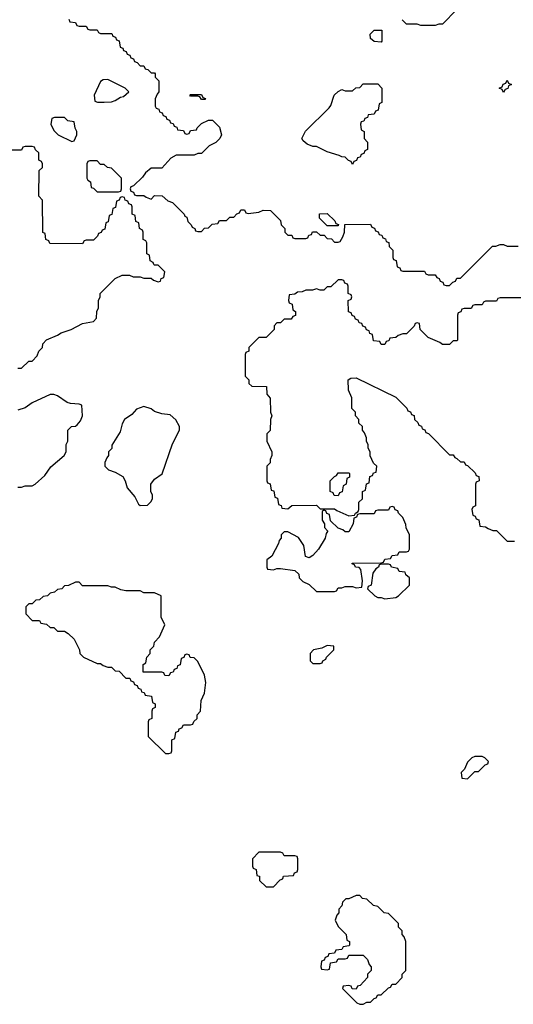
# Model space of a CAD drawing. Header units: inches. Extents: x 2701323 to 2964515, y 494916 to 722124.
# Tile 645 of 656: x 2894840 to 2897584, y 689302 to 694770. Entities that reach past the tile are written whole.
import ezdxf

# ---------------------------------------------------------------- set-up
doc = ezdxf.new("R2010")
doc.units = ezdxf.units.IN
doc.header["$MEASUREMENT"] = 0
doc.layers.add('C8698', color=7, linetype='Continuous')
doc.layers.add('C8699', color=7, linetype='Continuous')

msp = doc.modelspace()

# ---------------------------------------------------------------- linework, layer by layer
at = {"layer": 'C8698', "color": 2, "elevation": 2}
msp.add_lwpolyline([(2896173.4, 690000), (2896174, 689990), (2896210, 689954), (2896250, 689954), (2896287.3, 689992.7), (2896302, 689998), (2896302.7, 690000)], dxfattribs=at)
msp.add_lwpolyline([(2896730, 689906), (2896710, 689906), (2896670, 689888), (2896652.7, 689887.3), (2896634, 689870), (2896631.6, 689848.4), (2896614, 689830), (2896614, 689810), (2896603.6, 689796.4), (2896594, 689770), (2896610, 689734), (2896654, 689690), (2896658, 689658), (2896674, 689650), (2896674, 689630), (2896670, 689626), (2896638, 689622), (2896630, 689606), (2896598, 689602), (2896590, 689586), (2896558, 689582), (2896552.7, 689567.3), (2896538, 689562), (2896532.7, 689547.3), (2896518, 689542), (2896514, 689510), (2896518, 689498), (2896550, 689494), (2896562, 689498), (2896567.3, 689532.7), (2896602, 689538), (2896610, 689554), (2896650, 689554), (2896662, 689558), (2896670, 689574), (2896750, 689574), (2896774, 689550), (2896783.6, 689523.6), (2896794, 689510), (2896794, 689490), (2896774, 689470), (2896774, 689450), (2896732.7, 689407.3), (2896718, 689402), (2896710, 689386), (2896687.3, 689387.3), (2896682, 689402), (2896670, 689406), (2896638, 689402), (2896634, 689390), (2896714, 689310), (2896730, 689302), (2896750, 689302), (2896770, 689314), (2896790, 689314), (2896810, 689334), (2896822, 689338), (2896830, 689354), (2896850, 689354), (2896890, 689394), (2896902, 689398), (2896910, 689414), (2896930, 689414), (2896966, 689450), (2896966, 689470), (2896986, 689490), (2896986, 689650), (2896976.4, 689676.4), (2896966, 689690), (2896966, 689710), (2896946, 689730), (2896946, 689750), (2896890, 689806), (2896866, 689810), (2896830, 689846), (2896806, 689850), (2896770, 689886), (2896746, 689890)], close=True, dxfattribs=at)
at = {"layer": 'C8699', "color": 2, "elevation": 2}
for points in [[(2897270, 694826), (2897190, 694746), (2897170, 694746), (2897150, 694738), (2897070, 694738), (2897050, 694746), (2896990, 694746), (2896966, 694770)], [(2895112.7, 694772.7), (2895118, 694758), (2895150, 694754), (2895158, 694738), (2895170, 694734), (2895210, 694734), (2895218, 694718), (2895230, 694714), (2895270, 694714), (2895278, 694698), (2895290, 694694), (2895352.7, 694692.7), (2895358, 694678), (2895372.7, 694672.7), (2895378, 694658), (2895392.7, 694652.7), (2895398, 694618), (2895412.7, 694612.7), (2895418, 694598), (2895432.7, 694592.7), (2895438, 694578), (2895452.7, 694572.7), (2895458, 694558), (2895472.7, 694552.7), (2895478, 694538), (2895492.7, 694532.7), (2895510, 694514), (2895530, 694514), (2895538, 694498), (2895552.7, 694492.7), (2895570, 694474), (2895590, 694474), (2895594, 694470), (2895594, 694450), (2895614, 694430), (2895614, 694370), (2895603.6, 694356.4), (2895594, 694330), (2895594, 694290), (2895598, 694278), (2895612.7, 694272.7), (2895618, 694258), (2895632.7, 694252.7), (2895638, 694238), (2895652.7, 694232.7), (2895658, 694218), (2895672.7, 694212.7), (2895678, 694198), (2895692.7, 694192.7), (2895698, 694178), (2895712.7, 694172.7), (2895718, 694158), (2895750, 694154), (2895758, 694138), (2895770, 694134), (2895782, 694138), (2895790, 694154), (2895822, 694158), (2895826, 694170), (2895850, 694194), (2895890, 694212), (2895911.6, 694211.6), (2895950, 694174), (2895962, 694130), (2895952, 694110), (2895930, 694088), (2895894, 694070), (2895850, 694026), (2895830, 694026), (2895810, 694018), (2895710, 694018), (2895679.6, 694000.4), (2895630, 693946), (2895570, 693946), (2895539.6, 693920.4), (2895523.6, 693896.4), (2895472.7, 693847.3), (2895458, 693842), (2895454, 693830), (2895458, 693818), (2895472.7, 693812.7), (2895478, 693798), (2895490, 693794), (2895530, 693794), (2895543.6, 693783.6), (2895570, 693774), (2895590, 693794), (2895631.6, 693791.6), (2895663.6, 693763.6), (2895690, 693754), (2895754, 693690), (2895758, 693678), (2895770, 693674), (2895774, 693650), (2895794, 693630), (2895798, 693618), (2895814, 693610), (2895818, 693598), (2895830, 693594), (2895850, 693594), (2895867.3, 693612.7), (2895890, 693614), (2895910, 693634), (2895942, 693638), (2895950, 693654), (2895990, 693654), (2896007.3, 693672.7), (2896030, 693674), (2896047.3, 693692.7), (2896062, 693698), (2896070, 693714), (2896090, 693714), (2896098, 693698), (2896110, 693694), (2896170, 693702), (2896192.7, 693712.7), (2896234, 693710), (2896290, 693654), (2896294, 693630), (2896314, 693610), (2896314, 693590), (2896330, 693574), (2896352.7, 693572.7), (2896358, 693558), (2896370, 693554), (2896430, 693554), (2896442, 693558), (2896447.3, 693572.7), (2896462, 693578), (2896468.4, 693591.6), (2896490, 693592), (2896510, 693574), (2896532.7, 693572.7), (2896550, 693554), (2896572.7, 693552.7), (2896590, 693534), (2896610, 693534), (2896622, 693538), (2896636.4, 693563.6), (2896646, 693590), (2896647.3, 693632.7), (2896790, 693634), (2896798, 693618), (2896812.7, 693612.7), (2896818, 693598), (2896832.7, 693592.7), (2896838, 693578), (2896852.7, 693572.7), (2896858, 693558), (2896872.7, 693552.7), (2896878, 693538), (2896892.7, 693532.7), (2896894, 693510), (2896914, 693490), (2896914, 693450), (2896918, 693438), (2896932.7, 693432.7), (2896938, 693398), (2896952.7, 693392.7), (2896958, 693378), (2896970, 693374), (2897090, 693374), (2897098, 693358), (2897110, 693354), (2897150, 693354), (2897158, 693338), (2897172.7, 693332.7), (2897178, 693318), (2897192.7, 693312.7), (2897198, 693298), (2897210, 693294), (2897230, 693294), (2897247.3, 693312.7), (2897262, 693318), (2897270, 693334), (2897290, 693334), (2897468.4, 693511.6), (2897487.3, 693512.7), (2897510, 693522), (2897530, 693522), (2897550, 693512), (2897610, 693512)], [(2894830, 692834), (2894850, 692834), (2894890, 692874), (2894910, 692874), (2894936.4, 692903.6), (2894946, 692930), (2894966, 692950), (2894968, 692970), (2894990, 692992), (2895050, 693018), (2895070, 693031.3), (2895126, 693050), (2895190, 693082), (2895250, 693094), (2895267.3, 693112.7), (2895268, 693150), (2895278, 693170), (2895278, 693210), (2895288, 693230), (2895288, 693250), (2895370, 693332), (2895410, 693352), (2895450, 693352), (2895470, 693342), (2895510, 693342), (2895530, 693334), (2895570, 693334), (2895583.6, 693323.6), (2895610, 693314), (2895622, 693318), (2895627.3, 693332.7), (2895642, 693338), (2895646, 693370), (2895610, 693406), (2895590, 693406), (2895586, 693410), (2895582, 693422), (2895566, 693430), (2895562, 693462), (2895546, 693470), (2895546, 693530), (2895542, 693542), (2895526, 693550), (2895526, 693590), (2895522, 693602), (2895506, 693610), (2895502, 693642), (2895486, 693650), (2895482, 693682), (2895466, 693690), (2895466, 693730), (2895462, 693742), (2895447.3, 693747.3), (2895442, 693762), (2895427.3, 693767.3), (2895422, 693782), (2895410, 693786), (2895398, 693782), (2895392.7, 693767.3), (2895378, 693762), (2895372.7, 693727.3), (2895358, 693722), (2895352.7, 693687.3), (2895338, 693682), (2895332.7, 693647.3), (2895318, 693642), (2895312.7, 693607.3), (2895298, 693602), (2895292.7, 693587.3), (2895278, 693582), (2895272.7, 693567.3), (2895250, 693546), (2895210, 693546), (2895198, 693542), (2895190, 693526), (2895007.3, 693527.3), (2895002, 693542), (2894986, 693550), (2894982, 693582), (2894968, 693588), (2894967.3, 693767.3), (2894946, 693790), (2894948, 693932), (2894966, 693950), (2894966, 693970), (2894962, 693982), (2894946, 693990), (2894946, 694030), (2894927.3, 694047.3), (2894922, 694062), (2894910, 694066), (2894870, 694066), (2894858, 694062), (2894850, 694046), (2894790, 694046)], [(2897630, 693226), (2897510, 693226), (2897498, 693222), (2897490, 693206), (2897430, 693206), (2897418, 693202), (2897410, 693186), (2897370, 693186), (2897358, 693182), (2897350, 693166), (2897310, 693166), (2897298, 693162), (2897292.7, 693147.3), (2897278, 693142), (2897274, 693130), (2897274, 692990), (2897270, 692986), (2897250, 692986), (2897230, 692966), (2897190, 692966), (2897176.4, 692976.4), (2897110, 693006), (2897066, 693050), (2897062, 693082), (2897050, 693086), (2897038, 693082), (2897032.7, 693067.3), (2896990, 693026), (2896970, 693026), (2896943.6, 693016.4), (2896930, 693006), (2896898, 693002), (2896892.7, 692987.3), (2896878, 692982), (2896870, 692966), (2896850, 692966), (2896842, 692982), (2896807.3, 692987.3), (2896802, 693022), (2896787.3, 693027.3), (2896782, 693042), (2896767.3, 693047.3), (2896762, 693062), (2896747.3, 693067.3), (2896742, 693082), (2896727.3, 693087.3), (2896722, 693102), (2896707.3, 693107.3), (2896702, 693122), (2896687.3, 693127.3), (2896682, 693142), (2896667.3, 693147.3), (2896666, 693210), (2896682, 693218), (2896686, 693230), (2896682, 693242), (2896666, 693250), (2896666, 693290), (2896662, 693302), (2896647.3, 693307.3), (2896642, 693322), (2896630, 693326), (2896610, 693326), (2896570, 693286), (2896550, 693286), (2896531.6, 693268.4), (2896510, 693268), (2896490, 693275.3), (2896468.4, 693268.4), (2896430, 693268), (2896410, 693258), (2896383.6, 693256.4), (2896370, 693246), (2896338, 693242), (2896334, 693210), (2896338, 693198), (2896354, 693190), (2896358, 693158), (2896374, 693150), (2896372.7, 693127.3), (2896358, 693122), (2896350, 693106), (2896310, 693106), (2896290, 693086), (2896270, 693086), (2896254, 693070), (2896254, 693050), (2896232.7, 693027.3), (2896210, 693006), (2896170, 693006), (2896114, 692950), (2896114, 692930), (2896098, 692922), (2896094, 692910), (2896094, 692790), (2896114, 692770), (2896114, 692750), (2896130, 692734), (2896212.7, 692732.7), (2896214, 692690), (2896232.7, 692667.3), (2896234, 692590), (2896242, 692570), (2896234, 692550), (2896231.6, 692488.4), (2896214, 692470), (2896214, 692430), (2896242, 692370), (2896242, 692350), (2896232.7, 692327.3), (2896231.6, 692308.4), (2896214, 692290), (2896214, 692210), (2896218, 692198), (2896232.7, 692192.7), (2896238, 692158), (2896252.7, 692152.7), (2896258, 692118), (2896272.7, 692112.7), (2896278, 692078), (2896292.7, 692072.7), (2896298, 692058), (2896330, 692054), (2896352.7, 692072.7), (2896490, 692074), (2896510, 692054), (2896590, 692054), (2896603.6, 692043.6), (2896670, 692014), (2896702, 692018), (2896706, 692030), (2896722, 692038), (2896726, 692050), (2896726, 692090), (2896746, 692110), (2896746, 692150), (2896762, 692158), (2896767.3, 692192.7), (2896782, 692198), (2896787.3, 692232.7), (2896802, 692238), (2896807.3, 692252.7), (2896822, 692258), (2896826, 692290), (2896807.3, 692307.3), (2896788.4, 692348.4), (2896788, 692370), (2896778, 692390), (2896778, 692410), (2896768.4, 692428.4), (2896767.3, 692447.3), (2896756.4, 692476.4), (2896746, 692490), (2896746, 692510), (2896726, 692530), (2896726, 692550), (2896706, 692570), (2896706, 692590), (2896686, 692610), (2896686, 692670), (2896667.3, 692712.7), (2896666, 692770), (2896680.4, 692779.6), (2896710, 692782), (2896930, 692674), (2896992.7, 692612.7), (2896998, 692598), (2897012.7, 692592.7), (2897018, 692578), (2897032.7, 692572.7), (2897034, 692550), (2897052.7, 692532.7), (2897058, 692518), (2897072.7, 692512.7), (2897078, 692498), (2897092.7, 692492.7), (2897098, 692478), (2897112.7, 692472.7), (2897230, 692354), (2897250, 692354), (2897258, 692338), (2897270, 692334), (2897290, 692314), (2897310, 692314), (2897318, 692298), (2897330, 692294), (2897372.7, 692252.7), (2897378, 692238), (2897392.7, 692232.7), (2897394, 692210), (2897378, 692202), (2897374, 692190), (2897374, 692070), (2897358, 692062), (2897354, 692050), (2897358, 692018), (2897372.7, 692012.7), (2897378, 691998), (2897392.7, 691992.7), (2897398, 691958), (2897430, 691954), (2897443.6, 691943.6), (2897470, 691934), (2897490, 691934), (2897550, 691874), (2897590, 691874)], [(2894830, 692174), (2894850, 692174), (2894870, 692182), (2894910, 692182), (2894926, 692190), (2894980.4, 692239.6), (2895013.6, 692286.4), (2895088, 692350), (2895098, 692370), (2895098, 692410), (2895108, 692430), (2895108, 692490), (2895128.4, 692511.6), (2895150, 692512), (2895160.4, 692519.6), (2895178, 692542), (2895188.7, 692570), (2895186, 692630), (2895170, 692635.3), (2895122, 692638), (2895104.7, 692644.7), (2895050, 692682), (2895030, 692688.7), (2895010, 692688.7), (2894910, 692642), (2894870, 692615.3), (2894830, 692602)], [(2896302.7, 690000), (2896307.3, 690012.7), (2896362, 690018), (2896367.3, 690032.7), (2896382, 690038), (2896386, 690050), (2896386, 690110), (2896382, 690122), (2896370, 690126), (2896310, 690126), (2896302, 690142), (2896290, 690146), (2896170, 690146), (2896134, 690110), (2896134, 690070), (2896138, 690058), (2896154, 690050), (2896158, 690018), (2896172.7, 690012.7), (2896173.4, 690000)]]:
    msp.add_lwpolyline(points, dxfattribs=at)
for points in [[(2896850, 694646), (2896810, 694648), (2896790, 694666), (2896788, 694690), (2896810, 694712), (2896852.7, 694712.7), (2896854, 694650)], [(2895330, 694438), (2895303.6, 694436.4), (2895290, 694426), (2895254, 694350), (2895258, 694318), (2895272.7, 694312.7), (2895310, 694312), (2895350, 694314), (2895370, 694322), (2895400.4, 694339.6), (2895416.4, 694343.6), (2895446, 694370), (2895426, 694390)], [(2896690, 693966), (2896682, 693982), (2896667.3, 693987.3), (2896650, 694006), (2896630, 694008), (2896616.4, 694016.4), (2896550, 694035.3), (2896490, 694066), (2896470, 694066), (2896438, 694078), (2896416.4, 694096.4), (2896408.8, 694111.1), (2896428.8, 694151.1), (2896560.4, 694279.6), (2896570, 694294), (2896589, 694351), (2896610, 694372), (2896630, 694382), (2896650, 694374), (2896690, 694374), (2896708.4, 694391.6), (2896730, 694394), (2896750, 694414), (2896830, 694414), (2896854, 694390), (2896854, 694310), (2896838, 694302), (2896832.7, 694267.3), (2896818, 694262), (2896810, 694246), (2896778, 694242), (2896772.7, 694227.3), (2896758, 694222), (2896752.7, 694207.3), (2896738, 694202), (2896734, 694190), (2896738, 694158), (2896754, 694150), (2896754, 694110), (2896774, 694090), (2896774, 694050), (2896758, 694042), (2896752.7, 694027.3), (2896738, 694022), (2896732.7, 694007.3), (2896718, 694002), (2896712.7, 693987.3), (2896698, 693982)], [(2897530, 694366), (2897522, 694382), (2897506, 694390), (2897522, 694398), (2897527.3, 694412.7), (2897542, 694418), (2897550, 694434), (2897558, 694418), (2897574, 694410), (2897558, 694402), (2897552.7, 694387.3), (2897538, 694382)], [(2895850, 694326), (2895842, 694342), (2895830, 694346), (2895790, 694346), (2895786, 694350), (2895790, 694354), (2895850, 694354), (2895858, 694338), (2895872.7, 694332.7), (2895870, 694326)], [(2895032.7, 694227.3), (2895018, 694222), (2895014, 694190), (2895030, 694154), (2895054, 694130), (2895130, 694094), (2895142, 694098), (2895158, 694130), (2895158, 694150), (2895148.4, 694168.4), (2895142, 694202), (2895108.4, 694208.4), (2895090, 694226)], [(2895270, 693986), (2895230, 693986), (2895218, 693982), (2895214, 693970), (2895214, 693890), (2895218, 693878), (2895234, 693870), (2895238, 693838), (2895250, 693834), (2895270, 693814), (2895390, 693814), (2895402, 693818), (2895406, 693830), (2895406, 693890), (2895350, 693946), (2895328.4, 693948.4), (2895310, 693966), (2895290, 693966)], [(2896550, 693626), (2896507.3, 693667.3), (2896507.3, 693692.7), (2896550, 693694), (2896592.7, 693652.7), (2896598, 693638), (2896612.7, 693632.7), (2896610, 693626)], [(2895530, 692622), (2895490, 692608), (2895462.8, 692577.2), (2895422, 692550), (2895410, 692526), (2895398, 692482), (2895352.7, 692407.3), (2895351.6, 692388.4), (2895334, 692370), (2895334, 692350), (2895323.6, 692336.4), (2895314, 692310), (2895314, 692290), (2895334, 692270), (2895370, 692258), (2895413.4, 692233.4), (2895426, 692210), (2895438, 692170), (2895479.8, 692119.8), (2895499.6, 692079.6), (2895510, 692072), (2895550, 692074), (2895568.4, 692091.6), (2895578, 692110), (2895578, 692130), (2895568.7, 692150), (2895569, 692190), (2895590, 692218), (2895632.9, 692247.1), (2895690, 692414), (2895728, 692490), (2895728, 692510), (2895708.4, 692548.4), (2895676.4, 692576.4), (2895630, 692582), (2895590, 692594), (2895570, 692608.7)], [(2896610, 692126), (2896587.3, 692127.3), (2896582, 692142), (2896566, 692150), (2896566, 692210), (2896590, 692234), (2896602, 692238), (2896610, 692254), (2896670, 692254), (2896674, 692250), (2896674, 692230), (2896658, 692222), (2896654, 692190), (2896638, 692182), (2896632.7, 692147.3), (2896618, 692142)], [(2896910, 692066), (2896898, 692062), (2896890, 692046), (2896830, 692046), (2896818, 692042), (2896810, 692026), (2896730, 692026), (2896718, 692022), (2896712.7, 692007.3), (2896698, 692002), (2896694, 691970), (2896670, 691926), (2896650, 691926), (2896636.4, 691936.4), (2896610, 691946), (2896567.3, 691987.3), (2896562, 692022), (2896547.3, 692027.3), (2896542, 692042), (2896530, 692046), (2896522, 692038), (2896522, 691990), (2896534, 691970), (2896534, 691950), (2896552, 691932), (2896551.6, 691928.4), (2896543.6, 691916.4), (2896538, 691890), (2896501, 691830), (2896470, 691795.3), (2896450, 691782), (2896428.4, 691788.4), (2896419, 691850), (2896390, 691895.3), (2896330, 691926), (2896310, 691926), (2896294, 691910), (2896294, 691890), (2896282, 691878), (2896279.6, 691860.4), (2896242, 691790), (2896214, 691770), (2896214, 691730), (2896218, 691718), (2896250, 691714), (2896270, 691722), (2896290, 691722), (2896370, 691712), (2896392, 691690), (2896394, 691670), (2896414, 691650), (2896450, 691634), (2896490, 691594), (2896590, 691594), (2896602, 691598), (2896610, 691614), (2896630, 691614), (2896650, 691622), (2896690, 691622), (2896710, 691614), (2896742, 691618), (2896746, 691654), (2896736.4, 691716.4), (2896727.3, 691727.3), (2896706, 691730), (2896702, 691742), (2896687.3, 691747.3), (2896687.3, 691752.7), (2896850, 691754), (2896862, 691758), (2896870, 691774), (2896902, 691778), (2896910, 691794), (2896942, 691798), (2896950, 691814), (2896990, 691814), (2897002, 691818), (2897006, 691830), (2897006, 691910), (2896988.4, 691948.4), (2896987.3, 691967.3), (2896970, 692006), (2896946, 692030), (2896942, 692042), (2896927.3, 692047.3), (2896922, 692062)], [(2896890, 691746), (2896850, 691746), (2896838, 691742), (2896834, 691730), (2896819.6, 691720.4), (2896803.6, 691696.4), (2896794, 691630), (2896778, 691622), (2896774, 691610), (2896814, 691570), (2896830, 691562), (2896850, 691562), (2896870, 691554), (2896930, 691562), (2896946, 691570), (2897006, 691630), (2897006, 691670), (2896987.3, 691687.3), (2896982, 691702), (2896950, 691706), (2896942, 691722), (2896906, 691730), (2896902, 691742)], [(2895170, 691646), (2895150, 691646), (2895111.6, 691628.4), (2895090, 691626), (2895074, 691610), (2895050, 691606), (2895034, 691590), (2895010, 691586), (2894994, 691570), (2894970, 691566), (2894950, 691548), (2894930, 691546), (2894910, 691526), (2894890, 691526), (2894874, 691510), (2894874, 691470), (2894910, 691434), (2894950, 691434), (2894958, 691418), (2894990, 691414), (2895010, 691394), (2895030, 691394), (2895050, 691374), (2895090, 691374), (2895110, 691362), (2895142, 691330), (2895172, 691270), (2895174, 691250), (2895194, 691230), (2895270, 691194), (2895290, 691194), (2895303.6, 691183.6), (2895330, 691174), (2895350, 691174), (2895370, 691154), (2895392.7, 691152.7), (2895430, 691114), (2895452.7, 691112.7), (2895458, 691098), (2895472.7, 691092.7), (2895478, 691078), (2895492.7, 691072.7), (2895498, 691058), (2895512.7, 691052.7), (2895518, 691038), (2895532.7, 691032.7), (2895538, 691018), (2895572.7, 691012.7), (2895578, 690978), (2895594, 690970), (2895594, 690950), (2895578, 690942), (2895574, 690930), (2895574, 690890), (2895558, 690882), (2895554, 690870), (2895554, 690790), (2895650, 690694), (2895670, 690694), (2895682, 690698), (2895686, 690710), (2895686, 690770), (2895702, 690778), (2895707.3, 690812.7), (2895722, 690818), (2895727.3, 690832.7), (2895742, 690838), (2895750, 690854), (2895790, 690854), (2895802, 690858), (2895807.3, 690872.7), (2895826, 690890), (2895826, 690910), (2895846, 690930), (2895848, 690990), (2895868, 691030), (2895875.3, 691090), (2895868, 691130), (2895830, 691206), (2895810, 691226), (2895787.3, 691227.3), (2895782, 691242), (2895770, 691246), (2895758, 691242), (2895752.7, 691227.3), (2895738, 691222), (2895732.7, 691187.3), (2895718, 691182), (2895712.7, 691167.3), (2895698, 691162), (2895692.7, 691147.3), (2895678, 691142), (2895670, 691126), (2895647.3, 691127.3), (2895642, 691142), (2895630, 691146), (2895527.3, 691147.3), (2895526, 691190), (2895542, 691198), (2895546, 691230), (2895566, 691250), (2895566, 691270), (2895586, 691290), (2895590, 691314), (2895616.4, 691343.6), (2895646, 691410), (2895627.3, 691452.7), (2895626, 691570), (2895590, 691588), (2895530, 691588), (2895510, 691598), (2895430, 691598), (2895403.1, 691603.1), (2895370, 691618), (2895350, 691618), (2895330, 691626), (2895190, 691626)], [(2896550, 691295.3), (2896519.6, 691280.4), (2896474, 691270), (2896454, 691250), (2896454, 691210), (2896462, 691202), (2896470, 691194), (2896510, 691194), (2896522, 691198), (2896526, 691210), (2896542, 691218), (2896546, 691230), (2896586, 691270), (2896586, 691290)], [(2897410, 690678), (2897370, 690678), (2897354, 690670), (2897330, 690646), (2897312.7, 690607.3), (2897294, 690590), (2897298, 690558), (2897330, 690554), (2897370, 690594), (2897390, 690594), (2897427.3, 690632.7), (2897442, 690638), (2897446, 690650), (2897426, 690670)]]:
    msp.add_lwpolyline(points, close=True, dxfattribs=at)

doc.saveas('drawing.dxf')
